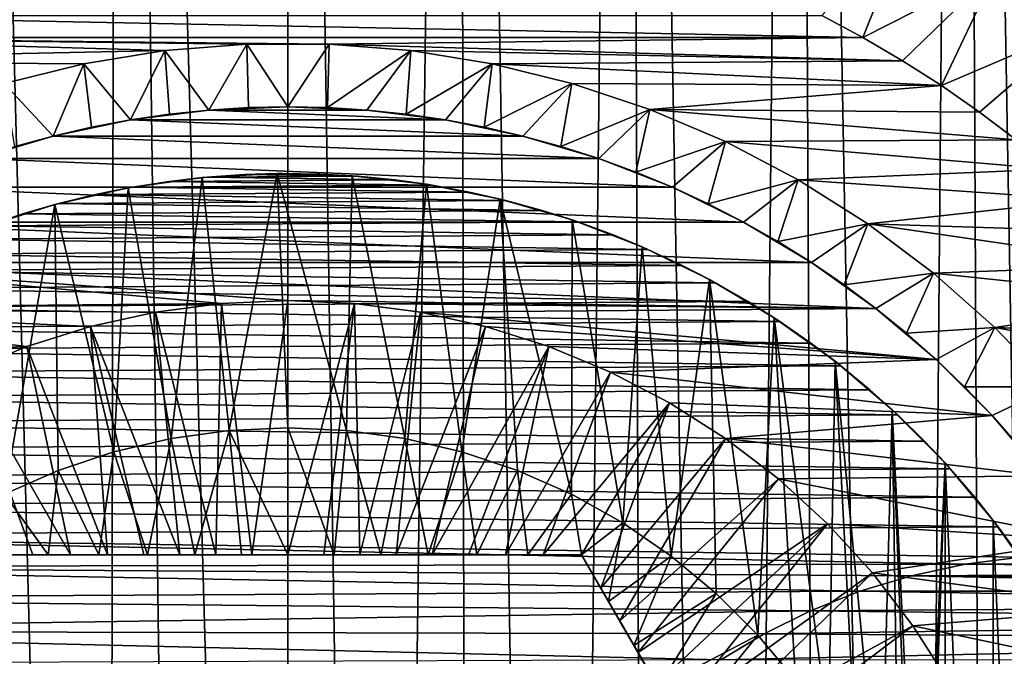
# Model space of a CAD drawing. Header units: metres. Extents: x -30 to 30, y -76 to 64.
# Tile 377 of 541: x -2 to 6, y 33 to 38. Entities that reach past the tile are written whole.
import ezdxf

# ---------------------------------------------------------------- set-up
doc = ezdxf.new("R2010")
doc.units = ezdxf.units.M
doc.layers.add('solid_508511', color=7, linetype='CONTINUOUS')

msp = doc.modelspace()

# ---------------------------------------------------------------- linework, layer by layer
at = {"layer": 'solid_508511'}
for points in [[(-1.425745, 10.251329, 22.955767), (-1.337299, 57.5, 22.961088), (-2.670147, 57.5, 22.844479)], [(-2.134133, 10.127596, 22.900774), (-1.425745, 10.251329, 22.955767), (-2.670147, 57.5, 22.844479)], [(-1.425745, 10.251329, 22.955767), (-0.713039, 10.325402, 22.988945), (-1.337299, 57.5, 22.961088)], [(-1.337299, 57.5, 22.961088), (0, 10.35, 23), (0, 57.5, 23)], [(-0.713039, 10.325402, 22.988945), (0, 10.35, 23), (-1.337299, 57.5, 22.961088)], [(0.713028, 10.325403, 22.988945), (1.337299, 57.5, 22.961088), (0, 57.5, 23)], [(0, 10.35, 23), (0.713028, 10.325403, 22.988945), (0, 57.5, 23)], [(0.713028, 10.325403, 22.988945), (1.425724, 10.251332, 22.955769), (1.337299, 57.5, 22.961088)], [(2.134112, 10.127601, 22.900776), (2.670147, 57.5, 22.844479), (1.337299, 57.5, 22.961088)], [(1.425724, 10.251332, 22.955769), (2.134112, 10.127601, 22.900776), (1.337299, 57.5, 22.961088)], [(2.134112, 10.127601, 22.900776), (2.837464, 9.95345, 22.824303), (2.670147, 57.5, 22.844479)], [(3.532685, 9.728444, 22.727079), (3.993941, 57.5, 22.650572), (2.670147, 57.5, 22.844479)], [(2.837464, 9.95345, 22.824303), (3.532685, 9.728444, 22.727079), (2.670147, 57.5, 22.844479)], [(3.532685, 9.728444, 22.727079), (4.216583, 9.452147, 22.610184), (3.993941, 57.5, 22.650572)], [(4.886701, 9.123749, 22.474878), (5.304138, 57.5, 22.380037), (3.993941, 57.5, 22.650572)], [(4.216583, 9.452147, 22.610184), (4.886701, 9.123749, 22.474878), (3.993941, 57.5, 22.650572)], [(4.886701, 9.123749, 22.474878), (5.537411, 8.744102, 22.323465), (5.304138, 57.5, 22.380037)], [(6.164901, 8.313616, 22.158384), (6.596456, 57.5, 22.033762), (5.304138, 57.5, 22.380037)], [(5.537411, 8.744102, 22.323465), (6.164901, 8.313616, 22.158384), (5.304138, 57.5, 22.380037)], [(4.896506, 39.004818, -37), (4.519679, 38.070625, -38), (4.199419, 38.241806, -38)], [(5.571643, 38.603447, -37), (4.519679, 38.070625, -38), (4.896506, 39.004818, -37)], [(6.213829, 38.151737, -19.5), (5.571548, 38.603508, -19.5), (6.098501, 38.669964, -19.5)], [(5.571643, 38.603447, -37), (4.833104, 37.886921, -38), (4.519679, 38.070625, -38)], [(5.571643, 38.603447, -37), (5.139097, 37.691048, -38), (4.833104, 37.886921, -38)], [(6.213724, 38.151817, -37), (5.139097, 37.691048, -38), (5.571643, 38.603447, -37)], [(5.571643, 38.603447, -37), (5.571548, 38.603508, -19.5), (6.213829, 38.151737, -19.5)], [(6.213724, 38.151817, -37), (5.571643, 38.603447, -37), (6.213829, 38.151737, -19.5)], [(-4.519679, 38.070625, -38), (-4.199419, 38.241806, -38), (4.519679, 38.070625, -38)], [(-4.199419, 38.241806, -38), (4.199419, 38.241806, -38), (4.519679, 38.070625, -38)], [(6.213724, 38.151817, -37), (5.437001, 37.483418, -38), (5.139097, 37.691048, -38)], [(6.213724, 38.151817, -37), (5.726557, 37.264229, -38), (5.437001, 37.483418, -38)], [(-0.967269, 37.966496, -38), (-4.833104, 37.886921, -38), (-4.519679, 38.070625, -38)], [(0.323189, 38.018497, -38), (-4.519679, 38.070625, -38), (4.519679, 38.070625, -38)], [(-0.323191, 38.018497, -38), (-0.967269, 37.966496, -38), (-4.519679, 38.070625, -38)], [(0.323189, 38.018497, -38), (-0.323191, 38.018497, -38), (-4.519679, 38.070625, -38)], [(-0.62142, 37.499298, -37.499996), (-0.967269, 37.966496, -38), (-0.323191, 38.018497, -38)], [(-0.62142, 37.499298, -37.499996), (-0.323191, 38.018497, -38), (-0.311049, 37.51857, -37.499996)], [(-0.000001, 37.525002, -37.499996), (-0.323191, 38.018497, -38), (0.323189, 38.018497, -38)], [(-0.311049, 37.51857, -37.499996), (-0.323191, 38.018497, -38), (-0.000001, 37.525002, -37.499996)], [(-0.000001, 37.525002, -37.499996), (0.323189, 38.018497, -38), (0.311047, 37.51857, -37.499996)], [(0.311047, 37.51857, -37.499996), (0.323189, 38.018497, -38), (0.967267, 37.966496, -38)], [(0.323189, 38.018497, -38), (4.519679, 38.070625, -38), (4.833104, 37.886921, -38)], [(0.967267, 37.966496, -38), (0.323189, 38.018497, -38), (4.833104, 37.886921, -38)], [(-0.967269, 37.966496, -38), (-1.605309, 37.862804, -38), (-4.833104, 37.886921, -38)], [(-1.238641, 37.422359, -37.499996), (-1.605309, 37.862804, -38), (-0.967269, 37.966496, -38)], [(-1.238641, 37.422359, -37.499996), (-0.967269, 37.966496, -38), (-0.930704, 37.467224, -37.499996)], [(-0.930704, 37.467224, -37.499996), (-0.967269, 37.966496, -38), (-0.62142, 37.499298, -37.499996)], [(0.311047, 37.51857, -37.499996), (0.967267, 37.966496, -38), (0.621418, 37.499298, -37.499996)], [(0.621418, 37.499298, -37.499996), (0.967267, 37.966496, -38), (0.930703, 37.467224, -37.499996)], [(0.930703, 37.467224, -37.499996), (0.967267, 37.966496, -38), (1.605307, 37.862804, -38)], [(1.605307, 37.862804, -38), (0.967267, 37.966496, -38), (4.833104, 37.886921, -38)], [(-1.605309, 37.862804, -38), (-2.232644, 37.708172, -38), (-4.833104, 37.886921, -38)], [(-1.847231, 37.29475, -37.499996), (-2.232644, 37.708172, -38), (-1.605309, 37.862804, -38)], [(-1.847231, 37.29475, -37.499996), (-1.605309, 37.862804, -38), (-1.544266, 37.364841, -37.499996)], [(-1.544266, 37.364841, -37.499996), (-1.605309, 37.862804, -38), (-1.238641, 37.422359, -37.499996)], [(0.930703, 37.467224, -37.499996), (1.605307, 37.862804, -38), (1.23864, 37.422359, -37.499996)], [(1.23864, 37.422359, -37.499996), (1.605307, 37.862804, -38), (1.544265, 37.364841, -37.499996)], [(1.544265, 37.364841, -37.499996), (1.605307, 37.862804, -38), (2.232642, 37.708172, -38)], [(1.605307, 37.862804, -38), (4.833104, 37.886921, -38), (5.139097, 37.691048, -38)], [(2.232642, 37.708172, -38), (1.605307, 37.862804, -38), (5.139097, 37.691048, -38)], [(-2.147132, 37.212173, -37.499996), (-2.232644, 37.708172, -38), (-1.847231, 37.29475, -37.499996)], [(1.544265, 37.364841, -37.499996), (2.232642, 37.708172, -38), (1.847229, 37.29475, -37.499996)], [(1.847229, 37.29475, -37.499996), (2.232642, 37.708172, -38), (2.147131, 37.212173, -37.499996)], [(2.147131, 37.212173, -37.499996), (2.232642, 37.708172, -38), (2.845769, 37.503487, -38)], [(2.845769, 37.503487, -38), (2.232642, 37.708172, -38), (5.139097, 37.691048, -38)], [(2.845769, 37.503487, -38), (5.139097, 37.691048, -38), (5.437001, 37.483418, -38)], [(-1.238659, 37.422352, -21.5), (-0.621408, 37.499298, -21.5), (1.238659, 37.422352, -21.5)], [(-0.62142, 37.499298, -37.499996), (-0.621408, 37.499298, -21.5), (-1.238659, 37.422352, -21.5)], [(-0.930704, 37.467224, -37.499996), (-0.62142, 37.499298, -37.499996), (-1.238659, 37.422352, -21.5)], [(-0.62142, 37.499298, -37.499996), (-0.311049, 37.51857, -37.499996), (-0.621408, 37.499298, -21.5)], [(-0.621408, 37.499298, -21.5), (0, 37.525002, -21.5), (0.621408, 37.499298, -21.5)], [(-0.000001, 37.525002, -37.499996), (0, 37.525002, -21.5), (-0.621408, 37.499298, -21.5)], [(-0.311049, 37.51857, -37.499996), (-0.000001, 37.525002, -37.499996), (-0.621408, 37.499298, -21.5)], [(-0.621408, 37.499298, -21.5), (0.621408, 37.499298, -21.5), (1.238659, 37.422352, -21.5)], [(-0.000001, 37.525002, -37.499996), (0.311047, 37.51857, -37.499996), (0, 37.525002, -21.5)], [(0.621418, 37.499298, -37.499996), (0.621408, 37.499298, -21.5), (0, 37.525002, -21.5)], [(0.311047, 37.51857, -37.499996), (0.621418, 37.499298, -37.499996), (0, 37.525002, -21.5)], [(1.23864, 37.422359, -37.499996), (1.238659, 37.422352, -21.5), (0.621408, 37.499298, -21.5)], [(0.930703, 37.467224, -37.499996), (1.23864, 37.422359, -37.499996), (0.621408, 37.499298, -21.5)], [(0.621418, 37.499298, -37.499996), (0.930703, 37.467224, -37.499996), (0.621408, 37.499298, -21.5)], [(2.147131, 37.212173, -37.499996), (2.845769, 37.503487, -38), (2.443446, 37.117245, -37.499996)], [(2.443446, 37.117245, -37.499996), (2.845769, 37.503487, -38), (2.735432, 37.010208, -37.499996)], [(2.735432, 37.010208, -37.499996), (2.845769, 37.503487, -38), (3.440215, 37.250214, -38)], [(2.845769, 37.503487, -38), (5.437001, 37.483418, -38), (5.726557, 37.264229, -38)], [(3.440215, 37.250214, -38), (2.845769, 37.503487, -38), (5.726557, 37.264229, -38)], [(-1.238641, 37.422359, -37.499996), (-1.238659, 37.422352, -21.5), (-1.847201, 37.294754, -21.5)], [(-1.544266, 37.364841, -37.499996), (-1.238641, 37.422359, -37.499996), (-1.847201, 37.294754, -21.5)], [(-1.847201, 37.294754, -21.5), (-1.238659, 37.422352, -21.5), (1.847201, 37.294754, -21.5)], [(-1.238641, 37.422359, -37.499996), (-0.930704, 37.467224, -37.499996), (-1.238659, 37.422352, -21.5)], [(-1.238659, 37.422352, -21.5), (1.238659, 37.422352, -21.5), (1.847201, 37.294754, -21.5)], [(1.23864, 37.422359, -37.499996), (1.544265, 37.364841, -37.499996), (1.238659, 37.422352, -21.5)], [(1.847229, 37.29475, -37.499996), (1.847201, 37.294754, -21.5), (1.238659, 37.422352, -21.5)], [(1.544265, 37.364841, -37.499996), (1.847229, 37.29475, -37.499996), (1.238659, 37.422352, -21.5)], [(-1.847231, 37.29475, -37.499996), (-1.544266, 37.364841, -37.499996), (-1.847201, 37.294754, -21.5)], [(-2.443455, 37.117241, -21.5), (-1.847201, 37.294754, -21.5), (2.443455, 37.117241, -21.5)], [(-1.847231, 37.29475, -37.499996), (-1.847201, 37.294754, -21.5), (-2.443455, 37.117241, -21.5)], [(-2.147132, 37.212173, -37.499996), (-1.847231, 37.29475, -37.499996), (-2.443455, 37.117241, -21.5)], [(-1.847201, 37.294754, -21.5), (1.847201, 37.294754, -21.5), (2.443455, 37.117241, -21.5)], [(2.443446, 37.117245, -37.499996), (2.443455, 37.117241, -21.5), (1.847201, 37.294754, -21.5)], [(2.147131, 37.212173, -37.499996), (2.443446, 37.117245, -37.499996), (1.847201, 37.294754, -21.5)], [(1.847229, 37.29475, -37.499996), (2.147131, 37.212173, -37.499996), (1.847201, 37.294754, -21.5)], [(2.735432, 37.010208, -37.499996), (3.440215, 37.250214, -38), (3.022678, 36.891228, -37.499996)], [(3.022678, 36.891228, -37.499996), (3.440215, 37.250214, -38), (3.304995, 36.760372, -37.499996)], [(3.304995, 36.760372, -37.499996), (3.440215, 37.250214, -38), (4.012506, 36.94986, -38)], [(3.440215, 37.250214, -38), (5.726557, 37.264229, -38), (6.007367, 37.033772, -38)], [(4.012506, 36.94986, -38), (3.440215, 37.250214, -38), (6.007367, 37.033772, -38)], [(-3.022651, 36.891239, -21.5), (-2.443455, 37.117241, -21.5), (3.022651, 36.891239, -21.5)], [(-2.443455, 37.117241, -21.5), (2.443455, 37.117241, -21.5), (3.022651, 36.891239, -21.5)], [(2.443446, 37.117245, -37.499996), (2.735432, 37.010208, -37.499996), (2.443455, 37.117241, -21.5)], [(3.022678, 36.891228, -37.499996), (3.022651, 36.891239, -21.5), (2.443455, 37.117241, -21.5)], [(2.735432, 37.010208, -37.499996), (3.022678, 36.891228, -37.499996), (2.443455, 37.117241, -21.5)], [(4.012506, 36.94986, -38), (6.007367, 37.033772, -38), (6.279001, 36.792397, -38)], [(-1.257716, 36.886086, -13.5), (-0.6738, 36.967495, -13.5), (-1.22262, 36.892399, -7)], [(-0.918765, 34.91486, -13.5), (-0.6738, 36.967495, -13.5), (-1.257716, 36.886086, -13.5)], [(-0.6738, 36.967495, -13.5), (-0.930237, 36.937912, -7), (-1.22262, 36.892399, -7)], [(-1.22262, 36.892399, -7), (-0.930237, 36.937912, -7), (1.133692, 36.907585, -7)], [(-0.930237, 36.937912, -7), (-0.636161, 36.971031, -7), (0.840746, 36.949326, -7)], [(-0.6738, 36.967495, -13.5), (-0.636161, 36.971031, -7), (-0.930237, 36.937912, -7)], [(-0.930237, 36.937912, -7), (0.840746, 36.949326, -7), (1.133692, 36.907585, -7)], [(-0.918765, 34.91486, -13.5), (-0.461297, 34.978676, -13.5), (-0.6738, 36.967495, -13.5)], [(-0.6738, 36.967495, -13.5), (-0.085051, 36.999481, -13.5), (-0.636161, 36.971031, -7)], [(-0.461297, 34.978676, -13.5), (-0.085051, 36.999481, -13.5), (-0.6738, 36.967495, -13.5)], [(-0.085051, 36.999481, -13.5), (-0.340909, 36.991692, -7), (-0.636161, 36.971031, -7)], [(-0.636161, 36.971031, -7), (-0.340909, 36.991692, -7), (0.54626, 36.978653, -7)], [(-0.636161, 36.971031, -7), (0.54626, 36.978653, -7), (0.840746, 36.949326, -7)], [(-0.461297, 34.978676, -13.5), (0, 34.999996, -13.5), (-0.085051, 36.999481, -13.5)], [(-0.340909, 36.991692, -7), (-0.045107, 36.999851, -7), (0.250772, 36.995506, -7)], [(-0.085051, 36.999481, -13.5), (-0.045107, 36.999851, -7), (-0.340909, 36.991692, -7)], [(-0.340909, 36.991692, -7), (0.250772, 36.995506, -7), (0.54626, 36.978653, -7)], [(-0.085051, 36.999481, -13.5), (0.504221, 36.981815, -13.5), (-0.045107, 36.999851, -7)], [(0.461297, 34.978676, -13.5), (0.504221, 36.981815, -13.5), (-0.085051, 36.999481, -13.5)], [(0, 34.999996, -13.5), (0.461297, 34.978676, -13.5), (-0.085051, 36.999481, -13.5)], [(0.504221, 36.981815, -13.5), (0.250772, 36.995506, -7), (-0.045107, 36.999851, -7)], [(0.504221, 36.981815, -13.5), (0.54626, 36.978653, -7), (0.250772, 36.995506, -7)], [(0.461297, 34.978676, -13.5), (0.918765, 34.91486, -13.5), (0.504221, 36.981815, -13.5)], [(0.504221, 36.981815, -13.5), (1.090001, 36.914612, -13.5), (0.54626, 36.978653, -7)], [(0.918765, 34.91486, -13.5), (1.090001, 36.914612, -13.5), (0.504221, 36.981815, -13.5)], [(1.090001, 36.914612, -13.5), (0.840746, 36.949326, -7), (0.54626, 36.978653, -7)], [(1.090001, 36.914612, -13.5), (1.133692, 36.907585, -7), (0.840746, 36.949326, -7)], [(3.304995, 36.760372, -37.499996), (4.012506, 36.94986, -38), (3.581555, 36.618011, -37.499996)], [(3.581555, 36.618011, -37.499996), (4.012506, 36.94986, -38), (3.85194, 36.464378, -37.499996)], [(3.85194, 36.464378, -37.499996), (4.012506, 36.94986, -38), (4.558732, 36.604443, -38)], [(4.558732, 36.604443, -38), (4.012506, 36.94986, -38), (6.279001, 36.792397, -38)], [(-3.581541, 36.618019, -21.5), (-3.022651, 36.891239, -21.5), (3.581541, 36.618019, -21.5)], [(-3.022651, 36.891239, -21.5), (3.022651, 36.891239, -21.5), (3.581541, 36.618019, -21.5)], [(-1.832728, 36.755817, -13.5), (-1.257716, 36.886086, -13.5), (-1.800412, 36.764503, -7)], [(-1.368264, 34.809143, -13.5), (-1.257716, 36.886086, -13.5), (-1.832728, 36.755817, -13.5)], [(-1.257716, 36.886086, -13.5), (-1.512852, 36.834564, -7), (-1.800412, 36.764503, -7)], [(-1.512852, 36.834564, -7), (-1.22262, 36.892399, -7), (1.424638, 36.853497, -7)], [(-1.257716, 36.886086, -13.5), (-1.22262, 36.892399, -7), (-1.512852, 36.834564, -7)], [(-1.368264, 34.809143, -13.5), (-0.918765, 34.91486, -13.5), (-1.257716, 36.886086, -13.5)], [(-1.22262, 36.892399, -7), (1.133692, 36.907585, -7), (1.424638, 36.853497, -7)], [(0.918765, 34.91486, -13.5), (1.368264, 34.809143, -13.5), (1.090001, 36.914612, -13.5)], [(1.090001, 36.914612, -13.5), (1.667977, 36.79837, -13.5), (1.133692, 36.907585, -7)], [(1.368264, 34.809143, -13.5), (1.667977, 36.79837, -13.5), (1.090001, 36.914612, -13.5)], [(1.667977, 36.79837, -13.5), (1.424638, 36.853497, -7), (1.133692, 36.907585, -7)], [(3.581555, 36.618011, -37.499996), (3.581541, 36.618019, -21.5), (3.022651, 36.891239, -21.5)], [(3.304995, 36.760372, -37.499996), (3.581555, 36.618011, -37.499996), (3.022651, 36.891239, -21.5)], [(3.022678, 36.891228, -37.499996), (3.304995, 36.760372, -37.499996), (3.022651, 36.891239, -21.5)], [(-1.800412, 36.764503, -7), (-1.512852, 36.834564, -7), (1.713081, 36.787144, -7)], [(-1.800412, 36.764503, -7), (1.713081, 36.787144, -7), (1.998404, 36.708679, -7)], [(-1.512852, 36.834564, -7), (1.424638, 36.853497, -7), (1.713081, 36.787144, -7)], [(1.368264, 34.809143, -13.5), (1.806239, 34.66235, -13.5), (1.667977, 36.79837, -13.5)], [(1.667977, 36.79837, -13.5), (1.713081, 36.787144, -7), (1.424638, 36.853497, -7)], [(1.667977, 36.79837, -13.5), (2.234168, 36.633888, -13.5), (1.713081, 36.787144, -7)], [(2.228665, 34.47583, -13.5), (2.234168, 36.633888, -13.5), (1.667977, 36.79837, -13.5)], [(1.806239, 34.66235, -13.5), (2.228665, 34.47583, -13.5), (1.667977, 36.79837, -13.5)], [(2.234168, 36.633888, -13.5), (1.998404, 36.708679, -7), (1.713081, 36.787144, -7)], [(4.558732, 36.604443, -38), (6.279001, 36.792397, -38), (6.540721, 36.540756, -38)], [(-2.394763, 36.577621, -13.5), (-1.832728, 36.755817, -13.5), (-2.365256, 36.588287, -7)], [(-2.228665, 34.47583, -13.5), (-1.832728, 36.755817, -13.5), (-2.394763, 36.577621, -13.5)], [(-1.832728, 36.755817, -13.5), (-2.084696, 36.682365, -7), (-2.365256, 36.588287, -7)], [(-2.228665, 34.47583, -13.5), (-1.806239, 34.66235, -13.5), (-1.832728, 36.755817, -13.5)], [(-2.084696, 36.682365, -7), (-1.800412, 36.764503, -7), (1.998404, 36.708679, -7)], [(-1.832728, 36.755817, -13.5), (-1.800412, 36.764503, -7), (-2.084696, 36.682365, -7)], [(-2.084696, 36.682365, -7), (1.998404, 36.708679, -7), (2.280149, 36.618225, -7)], [(-1.806239, 34.66235, -13.5), (-1.368264, 34.809143, -13.5), (-1.832728, 36.755817, -13.5)], [(2.234168, 36.633888, -13.5), (2.280149, 36.618225, -7), (1.998404, 36.708679, -7)], [(-2.365256, 36.588287, -7), (-2.084696, 36.682365, -7), (2.280149, 36.618225, -7)], [(2.228665, 34.47583, -13.5), (2.632211, 34.251057, -13.5), (2.234168, 36.633888, -13.5)], [(2.234168, 36.633888, -13.5), (2.784506, 36.422344, -13.5), (2.280149, 36.618225, -7)], [(2.632211, 34.251057, -13.5), (2.784506, 36.422344, -13.5), (2.234168, 36.633888, -13.5)], [(-4.115746, 36.299702, -21.5), (-3.581541, 36.618019, -21.5), (4.115746, 36.299702, -21.5)], [(-3.581541, 36.618019, -21.5), (3.581541, 36.618019, -21.5), (4.115746, 36.299702, -21.5)], [(-2.641643, 36.482418, -7), (-2.365256, 36.588287, -7), (2.557873, 36.515926, -7)], [(-2.365256, 36.588287, -7), (2.280149, 36.618225, -7), (2.557873, 36.515926, -7)], [(2.784506, 36.422344, -13.5), (2.557873, 36.515926, -7), (2.280149, 36.618225, -7)], [(4.115748, 36.299702, -37.499996), (4.115746, 36.299702, -21.5), (3.581541, 36.618019, -21.5)], [(3.85194, 36.464378, -37.499996), (4.115748, 36.299702, -37.499996), (3.581541, 36.618019, -21.5)], [(3.581555, 36.618011, -37.499996), (3.85194, 36.464378, -37.499996), (3.581541, 36.618019, -21.5)], [(3.85194, 36.464378, -37.499996), (4.558732, 36.604443, -38), (4.115748, 36.299702, -37.499996)], [(4.115748, 36.299702, -37.499996), (4.558732, 36.604443, -38), (4.372669, 36.124165, -37.499996)], [(4.372669, 36.124165, -37.499996), (4.558732, 36.604443, -38), (5.075385, 36.216206, -38)], [(4.558732, 36.604443, -38), (6.540721, 36.540756, -38), (6.792409, 36.278984, -38)], [(5.075385, 36.216206, -38), (4.558732, 36.604443, -38), (6.792409, 36.278984, -38)], [(-2.913278, 36.364967, -7), (-2.641643, 36.482418, -7), (2.831006, 36.401981, -7)], [(-2.641643, 36.482418, -7), (2.557873, 36.515926, -7), (2.831006, 36.401981, -7)], [(2.784506, 36.422344, -13.5), (2.831006, 36.401981, -7), (2.557873, 36.515926, -7)], [(-2.913278, 36.364967, -7), (2.831006, 36.401981, -7), (3.099041, 36.276615, -7)], [(2.632211, 34.251057, -13.5), (3.013159, 33.990093, -13.5), (2.784506, 36.422344, -13.5)], [(2.784506, 36.422344, -13.5), (3.315051, 36.16526, -13.5), (2.831006, 36.401981, -7)], [(3.013159, 33.990093, -13.5), (3.315051, 36.16526, -13.5), (2.784506, 36.422344, -13.5)], [(3.315051, 36.16526, -13.5), (3.099041, 36.276615, -7), (2.831006, 36.401981, -7)], [(-3.179675, 36.236156, -7), (-2.913278, 36.364967, -7), (3.099041, 36.276615, -7)], [(-0.522902, 35.977173, -21.5), (-4.621971, 35.938267, -21.5), (-4.115746, 36.299702, -21.5)], [(-4.115746, 36.299702, -21.5), (4.115746, 36.299702, -21.5), (4.621971, 35.938267, -21.5)], [(0, 35.999992, -21.5), (-4.115746, 36.299702, -21.5), (4.621971, 35.938267, -21.5)], [(0, 35.999992, -21.5), (-0.522902, 35.977173, -21.5), (-4.115746, 36.299702, -21.5)], [(-3.440418, 36.096188, -7), (-3.179675, 36.236156, -7), (3.36156, 36.140026, -7)], [(-3.179675, 36.236156, -7), (3.099041, 36.276615, -7), (3.36156, 36.140026, -7)], [(3.315051, 36.16526, -13.5), (3.36156, 36.140026, -7), (3.099041, 36.276615, -7)], [(4.621997, 35.938248, -37.499996), (4.621971, 35.938267, -21.5), (4.115746, 36.299702, -21.5)], [(4.372669, 36.124165, -37.499996), (4.621997, 35.938248, -37.499996), (4.115746, 36.299702, -21.5)], [(4.115748, 36.299702, -37.499996), (4.372669, 36.124165, -37.499996), (4.115746, 36.299702, -21.5)], [(5.075385, 36.216206, -38), (6.792409, 36.278984, -38), (7.033729, 36.007423, -38)], [(3.013159, 33.990093, -13.5), (3.368498, 33.695026, -13.5), (3.315051, 36.16526, -13.5)], [(3.315051, 36.16526, -13.5), (3.822141, 35.864403, -13.5), (3.36156, 36.140026, -7)], [(3.695044, 33.368473, -13.5), (3.822141, 35.864403, -13.5), (3.315051, 36.16526, -13.5)], [(3.368498, 33.695026, -13.5), (3.695044, 33.368473, -13.5), (3.315051, 36.16526, -13.5)], [(4.372669, 36.124165, -37.499996), (5.075385, 36.216206, -38), (4.621997, 35.938248, -37.499996)], [(4.621997, 35.938248, -37.499996), (5.075385, 36.216206, -38), (4.863342, 35.742256, -37.499996)], [(4.863342, 35.742256, -37.499996), (5.075385, 36.216206, -38), (5.55919, 35.787582, -38)], [(5.55919, 35.787582, -38), (5.075385, 36.216206, -38), (7.033729, 36.007423, -38)], [(-3.695043, 35.945305, -7), (-3.440418, 36.096188, -7), (3.618112, 35.992432, -7)], [(-3.440418, 36.096188, -7), (3.36156, 36.140026, -7), (3.618112, 35.992432, -7)], [(3.822141, 35.864403, -13.5), (3.618112, 35.992432, -7), (3.36156, 36.140026, -7)], [(5.55919, 35.787582, -38), (7.033729, 36.007423, -38), (7.264281, 35.72649, -38)], [(-2.05214, 35.638149, -21.5), (-5.096563, 35.536301, -21.5), (-4.621971, 35.938267, -21.5)], [(-0.522902, 35.977173, -21.5), (-1.041886, 35.908844, -21.5), (-4.621971, 35.938267, -21.5)], [(-1.552869, 35.79557, -21.5), (-2.05214, 35.638149, -21.5), (-4.621971, 35.938267, -21.5)], [(-1.041886, 35.908844, -21.5), (-1.552869, 35.79557, -21.5), (-4.621971, 35.938267, -21.5)], [(-3.943014, 35.783825, -7), (-3.695043, 35.945305, -7), (3.868146, 35.83416, -7)], [(-3.695043, 35.945305, -7), (3.618112, 35.992432, -7), (3.868146, 35.83416, -7)], [(-0.56632, 34, -20.368334), (-1.041886, 35.908844, -21.5), (-0.522902, 35.977173, -21.5)], [(-0.56632, 34, -20.368334), (-0.522902, 35.977173, -21.5), (-0.28317, 34, -20.351082)], [(-0.28317, 34, -20.351082), (-0.522902, 35.977173, -21.5), (0, 35.999992, -21.5)], [(-0.28317, 34, -20.351082), (0, 35.999992, -21.5), (0, 34, -20.345303)], [(0.522902, 35.977173, -21.5), (0, 35.999992, -21.5), (4.621971, 35.938267, -21.5)], [(0, 34, -20.345303), (0, 35.999992, -21.5), (0.522902, 35.977173, -21.5)], [(0, 34, -20.345303), (0.522902, 35.977173, -21.5), (0.28317, 34, -20.351082)], [(0.28317, 34, -20.351082), (0.522902, 35.977173, -21.5), (0.56632, 34, -20.368334)], [(1.041886, 35.908844, -21.5), (0.522902, 35.977173, -21.5), (4.621971, 35.938267, -21.5)], [(0.56632, 34, -20.368334), (0.522902, 35.977173, -21.5), (1.041886, 35.908844, -21.5)], [(1.041886, 35.908844, -21.5), (4.621971, 35.938267, -21.5), (5.096563, 35.536301, -21.5)], [(3.822141, 35.864403, -13.5), (3.868146, 35.83416, -7), (3.618112, 35.992432, -7)], [(5.096557, 35.536312, -37.499996), (5.096563, 35.536301, -21.5), (4.621971, 35.938267, -21.5)], [(4.863342, 35.742256, -37.499996), (5.096557, 35.536312, -37.499996), (4.621971, 35.938267, -21.5)], [(4.621997, 35.938248, -37.499996), (4.863342, 35.742256, -37.499996), (4.621971, 35.938267, -21.5)], [(-0.849809, 34, -20.396841), (-1.552869, 35.79557, -21.5), (-1.041886, 35.908844, -21.5)], [(-0.849809, 34, -20.396841), (-1.041886, 35.908844, -21.5), (-0.56632, 34, -20.368334)], [(0.56632, 34, -20.368334), (1.041886, 35.908844, -21.5), (0.849809, 34, -20.396841)], [(0.849809, 34, -20.396841), (1.041886, 35.908844, -21.5), (1.552869, 35.79557, -21.5)], [(1.552869, 35.79557, -21.5), (1.041886, 35.908844, -21.5), (5.096563, 35.536301, -21.5)], [(3.695044, 33.368473, -13.5), (3.990053, 33.013218, -13.5), (3.822141, 35.864403, -13.5)], [(3.822141, 35.864403, -13.5), (4.302044, 35.521992, -13.5), (3.868146, 35.83416, -7)], [(4.251095, 32.632141, -13.5), (4.302044, 35.521992, -13.5), (3.822141, 35.864403, -13.5)], [(3.990053, 33.013218, -13.5), (4.251095, 32.632141, -13.5), (3.822141, 35.864403, -13.5)], [(-4.183936, 35.612011, -7), (-3.943014, 35.783825, -7), (4.11126, 35.665466, -7)], [(-3.943014, 35.783825, -7), (3.868146, 35.83416, -7), (4.11126, 35.665466, -7)], [(-1.420055, 34, -20.486511), (-2.05214, 35.638149, -21.5), (-1.552869, 35.79557, -21.5)], [(-1.133937, 34, -20.436298), (-1.552869, 35.79557, -21.5), (-0.849809, 34, -20.396841)], [(-1.420055, 34, -20.486511), (-1.552869, 35.79557, -21.5), (-1.133937, 34, -20.436298)], [(0.849809, 34, -20.396841), (1.552869, 35.79557, -21.5), (1.133937, 34, -20.436298)], [(1.133937, 34, -20.436298), (1.552869, 35.79557, -21.5), (2.05214, 35.638149, -21.5)], [(2.05214, 35.638149, -21.5), (1.552869, 35.79557, -21.5), (5.096563, 35.536301, -21.5)], [(4.302044, 35.521992, -13.5), (4.11126, 35.665466, -7), (3.868146, 35.83416, -7)], [(4.863342, 35.742256, -37.499996), (5.55919, 35.787582, -38), (5.096557, 35.536312, -37.499996)], [(5.096557, 35.536312, -37.499996), (5.55919, 35.787582, -38), (5.321031, 35.320927, -37.499996)], [(5.321031, 35.320927, -37.499996), (5.55919, 35.787582, -38), (6.00677, 35.321598, -38)], [(5.55919, 35.787582, -38), (7.264281, 35.72649, -38), (7.483401, 35.437027, -38)], [(6.00677, 35.321598, -38), (5.55919, 35.787582, -38), (7.483401, 35.437027, -38)], [(-2.05214, 35.638149, -21.5), (-2.535681, 35.437862, -21.5), (-5.096563, 35.536301, -21.5)], [(-4.183936, 35.612011, -7), (4.11126, 35.665466, -7), (4.34707, 35.486618, -7)], [(-1.710012, 34, -20.54748), (-2.535681, 35.437862, -21.5), (-2.05214, 35.638149, -21.5)], [(-1.710012, 34, -20.54748), (-2.05214, 35.638149, -21.5), (-1.420055, 34, -20.486511)], [(1.133937, 34, -20.436298), (2.05214, 35.638149, -21.5), (1.420055, 34, -20.486511)], [(1.420055, 34, -20.486511), (2.05214, 35.638149, -21.5), (1.710012, 34, -20.54748)], [(1.710012, 34, -20.54748), (2.05214, 35.638149, -21.5), (2.535681, 35.437862, -21.5)], [(2.535681, 35.437862, -21.5), (2.05214, 35.638149, -21.5), (5.096563, 35.536301, -21.5)], [(4.302044, 35.521992, -13.5), (4.34707, 35.486618, -7), (4.11126, 35.665466, -7)], [(-4.417426, 35.430134, -7), (-4.183936, 35.612011, -7), (4.34707, 35.486618, -7)], [(-4.417426, 35.430134, -7), (4.34707, 35.486618, -7), (4.575099, 35.297966, -7)], [(2.535681, 35.437862, -21.5), (5.096563, 35.536301, -21.5), (5.536325, 35.096542, -21.5)], [(4.251095, 32.632141, -13.5), (4.475797, 32.228733, -13.5), (4.302044, 35.521992, -13.5)], [(4.302044, 35.521992, -13.5), (4.751494, 35.140358, -13.5), (4.34707, 35.486618, -7)], [(4.662376, 31.806173, -13.5), (4.751494, 35.140358, -13.5), (4.302044, 35.521992, -13.5)], [(4.475797, 32.228733, -13.5), (4.662376, 31.806173, -13.5), (4.302044, 35.521992, -13.5)], [(4.751494, 35.140358, -13.5), (4.575099, 35.297966, -7), (4.34707, 35.486618, -7)], [(5.096557, 35.536312, -37.499996), (5.321031, 35.320927, -37.499996), (5.096563, 35.536301, -21.5)], [(5.536356, 35.096508, -37.499996), (5.536325, 35.096542, -21.5), (5.096563, 35.536301, -21.5)], [(5.321031, 35.320927, -37.499996), (5.536356, 35.096508, -37.499996), (5.096563, 35.536301, -21.5)], [(-4.642999, 35.238564, -7), (-4.417426, 35.430134, -7), (4.575099, 35.297966, -7)], [(-2.005795, 34, -20.619387), (-2.535681, 35.437862, -21.5), (-1.710012, 34, -20.54748)], [(-2.309401, 34, -20.702564), (-2.535681, 35.437862, -21.5), (-2.005795, 34, -20.619387)], [(1.710012, 34, -20.54748), (2.535681, 35.437862, -21.5), (2.005795, 34, -20.619387)], [(2.005795, 34, -20.619387), (2.535681, 35.437862, -21.5), (3.000073, 35.19611, -21.5)], [(3.000073, 35.19611, -21.5), (2.535681, 35.437862, -21.5), (5.536325, 35.096542, -21.5)], [(5.321031, 35.320927, -37.499996), (6.00677, 35.321598, -38), (5.536356, 35.096508, -37.499996)], [(5.536356, 35.096508, -37.499996), (6.00677, 35.321598, -38), (5.742168, 34.863449, -37.499996)], [(-4.860246, 35.037655, -7), (-4.642999, 35.238564, -7), (4.794918, 35.099876, -7)], [(-4.642999, 35.238564, -7), (4.575099, 35.297966, -7), (4.794918, 35.099876, -7)], [(4.751494, 35.140358, -13.5), (4.794918, 35.099876, -7), (4.575099, 35.297966, -7)], [(2.005795, 34, -20.619387), (3.000073, 35.19611, -21.5), (2.309401, 34, -20.702564)], [(2.309401, 34, -20.702564), (3.000073, 35.19611, -21.5), (2.461204, 33.737068, -20.619387)], [(2.461204, 33.737068, -20.619387), (3.000073, 35.19611, -21.5), (3.441401, 34.914951, -21.5)], [(3.441401, 34.914951, -21.5), (3.000073, 35.19611, -21.5), (5.536325, 35.096542, -21.5)], [(-4.860246, 35.037655, -7), (4.794918, 35.099876, -7), (5.006184, 34.892658, -7)], [(3.441401, 34.914951, -21.5), (5.536325, 35.096542, -21.5), (5.938314, 34.621902, -21.5)], [(4.662376, 31.806173, -13.5), (4.80912, 31.36834, -13.5), (4.751494, 35.140358, -13.5)], [(4.751494, 35.140358, -13.5), (5.167195, 34.722298, -13.5), (4.794918, 35.099876, -7)], [(4.978665, 30.461351, -13.5), (5.167195, 34.722298, -13.5), (4.751494, 35.140358, -13.5)], [(4.914877, 30.91869, -13.5), (4.978665, 30.461351, -13.5), (4.751494, 35.140358, -13.5)], [(4.80912, 31.36834, -13.5), (4.914877, 30.91869, -13.5), (4.751494, 35.140358, -13.5)], [(5.167195, 34.722298, -13.5), (5.006184, 34.892658, -7), (4.794918, 35.099876, -7)], [(5.93832, 34.621902, -37.499996), (5.938314, 34.621902, -21.5), (5.536325, 35.096542, -21.5)], [(5.742168, 34.863449, -37.499996), (5.93832, 34.621902, -37.499996), (5.536325, 35.096542, -21.5)], [(5.536356, 35.096508, -37.499996), (5.742168, 34.863449, -37.499996), (5.536325, 35.096542, -21.5)], [(-5.068828, 34.827732, -7), (-4.860246, 35.037655, -7), (5.006184, 34.892658, -7)], [(0, 34, -14.500002), (0, 34.999996, -13.5), (-0.461297, 34.978676, -13.5)], [(0.364347, 34, -14.483441), (0.461297, 34.978676, -13.5), (0, 34.999996, -13.5)], [(0, 34, -14.500002), (0.364347, 34, -14.483441), (0, 34.999996, -13.5)], [(-0.731094, 34, -14.433737), (-0.461297, 34.978676, -13.5), (-0.918765, 34.91486, -13.5)], [(-0.731094, 34, -14.433737), (-0.364347, 34, -14.483441), (-0.461297, 34.978676, -13.5)], [(-0.364347, 34, -14.483441), (0, 34, -14.500002), (-0.461297, 34.978676, -13.5)], [(0.364347, 34, -14.483441), (0.731094, 34, -14.433737), (0.461297, 34.978676, -13.5)], [(0.731094, 34, -14.433737), (0.918765, 34.91486, -13.5), (0.461297, 34.978676, -13.5)], [(-5.068828, 34.827732, -7), (5.006184, 34.892658, -7), (5.208536, 34.676659, -7)], [(-1.103509, 34, -14.350576), (-0.918765, 34.91486, -13.5), (-1.368264, 34.809143, -13.5)], [(-1.103509, 34, -14.350576), (-0.731094, 34, -14.433737), (-0.918765, 34.91486, -13.5)], [(0.731094, 34, -14.433737), (1.103509, 34, -14.350576), (0.918765, 34.91486, -13.5)], [(1.103509, 34, -14.350576), (1.368264, 34.809143, -13.5), (0.918765, 34.91486, -13.5)], [(2.461204, 33.737068, -20.619387), (3.441401, 34.914951, -21.5), (2.609096, 33.480915, -20.54748)], [(2.609096, 33.480915, -20.54748), (3.441401, 34.914951, -21.5), (3.856819, 34.596184, -21.5)], [(3.856819, 34.596184, -21.5), (3.441401, 34.914951, -21.5), (5.938314, 34.621902, -21.5)], [(5.167195, 34.722298, -13.5), (5.208536, 34.676659, -7), (5.006184, 34.892658, -7)], [(-5.268378, 34.609142, -7), (-5.068828, 34.827732, -7), (5.208536, 34.676659, -7)], [(-1.485935, 34, -14.23292), (-1.368264, 34.809143, -13.5), (-1.806239, 34.66235, -13.5)], [(-1.485935, 34, -14.23292), (-1.103509, 34, -14.350576), (-1.368264, 34.809143, -13.5)], [(1.103509, 34, -14.350576), (1.485935, 34, -14.23292), (1.368264, 34.809143, -13.5)], [(1.485935, 34, -14.23292), (1.806239, 34.66235, -13.5), (1.368264, 34.809143, -13.5)], [(4.978665, 30.461351, -13.5), (5, 30, -13.5), (5.167195, 34.722298, -13.5)], [(5, 30, -13.5), (5.167196, 25.277704, -13.5), (5.167195, 34.722298, -13.5)], [(5.167195, 34.722298, -13.5), (5.546256, 34.270718, -13.5), (5.208536, 34.676659, -7)], [(5.546257, 25.729284, -13.5), (5.546256, 34.270718, -13.5), (5.167195, 34.722298, -13.5)], [(5.546257, 25.729284, -13.5), (5.167195, 34.722298, -13.5), (5.167196, 25.277704, -13.5)], [(-5.458472, 34.382359, -7), (-5.268378, 34.609142, -7), (5.40154, 34.452339, -7)], [(-5.268378, 34.609142, -7), (5.208536, 34.676659, -7), (5.40154, 34.452339, -7)], [(-1.885378, 34, -14.077931), (-1.806239, 34.66235, -13.5), (-2.228665, 34.47583, -13.5)], [(-1.885378, 34, -14.077931), (-1.485935, 34, -14.23292), (-1.806239, 34.66235, -13.5)], [(1.485935, 34, -14.23292), (1.885378, 34, -14.077931), (1.806239, 34.66235, -13.5)], [(1.885378, 34, -14.077931), (2.228665, 34.47583, -13.5), (1.806239, 34.66235, -13.5)], [(3.856819, 34.596184, -21.5), (5.938314, 34.621902, -21.5), (6.299626, 34.115864, -21.5)], [(5.546256, 34.270718, -13.5), (5.40154, 34.452339, -7), (5.208536, 34.676659, -7)], [(2.609096, 33.480915, -20.54748), (3.856819, 34.596184, -21.5), (2.754074, 33.229805, -20.486511)], [(2.754074, 33.229805, -20.486511), (3.856819, 34.596184, -21.5), (4.242556, 34.242722, -21.5)], [(4.242556, 34.242722, -21.5), (3.856819, 34.596184, -21.5), (6.299626, 34.115864, -21.5)], [(-2.309401, 34, -13.881198), (-1.885378, 34, -14.077931), (-2.228665, 34.47583, -13.5)], [(1.885378, 34, -14.077931), (2.309401, 34, -13.881198), (2.228665, 34.47583, -13.5)], [(2.309401, 34, -13.881198), (2.632211, 34.251057, -13.5), (2.228665, 34.47583, -13.5)], [(-5.638809, 34.147751, -7), (-5.458472, 34.382359, -7), (5.584859, 34.220112, -7)], [(-5.458472, 34.382359, -7), (5.40154, 34.452339, -7), (5.584859, 34.220112, -7)], [(5.546256, 34.270718, -13.5), (5.584859, 34.220112, -7), (5.40154, 34.452339, -7)], [(2.309401, 34, -13.881198), (2.521413, 33.632786, -14.077931), (2.632211, 34.251057, -13.5)], [(2.521413, 33.632786, -14.077931), (3.013159, 33.990093, -13.5), (2.632211, 34.251057, -13.5)], [(2.754074, 33.229805, -20.486511), (4.242556, 34.242722, -21.5), (2.897133, 32.982018, -20.436298)], [(2.897133, 32.982018, -20.436298), (4.242556, 34.242722, -21.5), (3.039197, 32.735958, -20.396841)], [(3.039197, 32.735958, -20.396841), (4.242556, 34.242722, -21.5), (4.596326, 33.856651, -21.5)], [(4.596326, 33.856651, -21.5), (4.242556, 34.242722, -21.5), (6.299626, 34.115864, -21.5)], [(5.546256, 34.270718, -13.5), (5.885983, 33.788826, -13.5), (5.584859, 34.220112, -7)], [(5.885984, 26.211176, -13.5), (5.885983, 33.788826, -13.5), (5.546256, 34.270718, -13.5)], [(5.885984, 26.211176, -13.5), (5.546256, 34.270718, -13.5), (5.546257, 25.729284, -13.5)], [(-5.8091, 33.905682, -7), (-5.638809, 34.147751, -7), (5.326186, 33.924919, -7)], [(-5.638809, 34.147751, -7), (5.584859, 34.220112, -7), (5.758276, 33.980232, -7)], [(-5.638809, 34.147751, -7), (5.758276, 33.980232, -7), (5.326186, 33.924919, -7)], [(5.744685, 33.999825, -7.742868), (5.758276, 33.980232, -7), (5.584859, 34.220112, -7)], [(5.752372, 33.988762, -8.40382), (5.744685, 33.999825, -7.742868), (5.584859, 34.220112, -7)], [(5.885983, 33.788826, -13.5), (5.752372, 33.988762, -8.40382), (5.584859, 34.220112, -7)], [(4.596326, 33.856651, -21.5), (6.299626, 34.115864, -21.5), (6.618061, 33.581459, -21.5)], [(-2.309401, 34, -20.702564), (0, 34, -14.500002), (-0.364347, 34, -14.483441)], [(-2.309401, 34, -20.702564), (-2.005795, 34, -20.619387), (0, 34, -14.500002)], [(-2.309401, 34, -20.702564), (-0.364347, 34, -14.483441), (-0.731094, 34, -14.433737)], [(-2.309401, 34, -20.702564), (-0.731094, 34, -14.433737), (-1.103509, 34, -14.350576)], [(-2.309401, 34, -20.702564), (-1.103509, 34, -14.350576), (-1.485935, 34, -14.23292)], [(-2.309401, 34, -20.702564), (-1.485935, 34, -14.23292), (-1.885378, 34, -14.077931)], [(-2.309401, 34, -20.702564), (-1.885378, 34, -14.077931), (-2.309401, 34, -13.881198)], [(-2.005795, 34, -20.619387), (-1.710012, 34, -20.54748), (0, 34, -14.500002)], [(-1.710012, 34, -20.54748), (-1.420055, 34, -20.486511), (0, 34, -14.500002)], [(-1.420055, 34, -20.486511), (-1.133937, 34, -20.436298), (0, 34, -14.500002)], [(-1.133937, 34, -20.436298), (-0.849809, 34, -20.396841), (0, 34, -14.500002)], [(-0.849809, 34, -20.396841), (-0.56632, 34, -20.368334), (0, 34, -14.500002)], [(-0.56632, 34, -20.368334), (-0.28317, 34, -20.351082), (0, 34, -14.500002)], [(-0.28317, 34, -20.351082), (0, 34, -20.345303), (0, 34, -14.500002)], [(0, 34, -20.345303), (2.309401, 34, -13.881198), (1.885378, 34, -14.077931)], [(0, 34, -20.345303), (0.28317, 34, -20.351082), (2.309401, 34, -13.881198)], [(0, 34, -20.345303), (1.885378, 34, -14.077931), (1.485935, 34, -14.23292)], [(0, 34, -20.345303), (1.485935, 34, -14.23292), (1.103509, 34, -14.350576)], [(0, 34, -20.345303), (1.103509, 34, -14.350576), (0.731094, 34, -14.433737)], [(0, 34, -20.345303), (0.731094, 34, -14.433737), (0.364347, 34, -14.483441)], [(0, 34, -20.345303), (0.364347, 34, -14.483441), (0, 34, -14.500002)], [(0.28317, 34, -20.351082), (0.56632, 34, -20.368334), (2.309401, 34, -13.881198)], [(0.56632, 34, -20.368334), (0.849809, 34, -20.396841), (2.309401, 34, -13.881198)], [(0.849809, 34, -20.396841), (1.133937, 34, -20.436298), (2.309401, 34, -13.881198)], [(1.133937, 34, -20.436298), (1.420055, 34, -20.486511), (2.309401, 34, -13.881198)], [(1.420055, 34, -20.486511), (1.710012, 34, -20.54748), (2.309401, 34, -13.881198)], [(1.710012, 34, -20.54748), (2.005795, 34, -20.619387), (2.309401, 34, -13.881198)], [(2.005795, 34, -20.619387), (2.309401, 34, -20.702564), (2.309401, 34, -13.881198)], [(2.309401, 34, -20.702564), (3.464102, 32, -14.500002), (3.281929, 32.315533, -14.483441)], [(2.309401, 34, -20.702564), (2.461204, 33.737068, -20.619387), (3.464102, 32, -14.500002)], [(2.309401, 34, -20.702564), (3.281929, 32.315533, -14.483441), (3.098555, 32.633144, -14.433737)], [(2.309401, 34, -20.702564), (3.098555, 32.633144, -14.433737), (2.912349, 32.955666, -14.350577)], [(2.309401, 34, -20.702564), (2.912349, 32.955666, -14.350577), (2.721135, 33.286854, -14.232921)], [(2.309401, 34, -20.702564), (2.721135, 33.286854, -14.232921), (2.521413, 33.632786, -14.077931)], [(2.309401, 34, -20.702564), (2.521413, 33.632786, -14.077931), (2.309401, 34, -13.881198)], [(2.521413, 33.632786, -14.077931), (2.721135, 33.286854, -14.232921), (3.013159, 33.990093, -13.5)], [(2.721135, 33.286854, -14.232921), (3.368498, 33.695026, -13.5), (3.013159, 33.990093, -13.5)], [(-5.8091, 33.905682, -7), (5.326186, 33.924919, -7), (4.904557, 33.835148, -7)], [(11.501097, 33.873962, 4.144918), (4.904557, 33.835148, -7), (5.326186, 33.924919, -7)], [(11.690552, 33.928673, 3.984748), (5.326186, 33.924919, -7), (5.758276, 33.980232, -7)], [(11.501097, 33.873962, 4.144918), (5.326186, 33.924919, -7), (11.690552, 33.928673, 3.984748)], [(-5.968996, 33.656647, -7), (-5.8091, 33.905682, -7), (4.498085, 33.712711, -7)], [(-5.8091, 33.905682, -7), (4.904557, 33.835148, -7), (4.498085, 33.712711, -7)], [(3.039197, 32.735958, -20.396841), (4.596326, 33.856651, -21.5), (3.180942, 32.490448, -20.368334)], [(3.180942, 32.490448, -20.368334), (4.596326, 33.856651, -21.5), (4.914846, 33.441551, -21.5)], [(11.143561, 33.714264, 4.502614), (4.498085, 33.712711, -7), (4.904557, 33.835148, -7)], [(4.914846, 33.441551, -21.5), (4.596326, 33.856651, -21.5), (6.618061, 33.581459, -21.5)], [(11.318516, 33.802746, 4.317523), (4.904557, 33.835148, -7), (11.501097, 33.873962, 4.144918)], [(11.143561, 33.714264, 4.502614), (4.904557, 33.835148, -7), (11.318516, 33.802746, 4.317523)], [(-5.968996, 33.656647, -7), (4.498085, 33.712711, -7), (4.109855, 33.559536, -7)], [(2.461204, 33.737068, -20.619387), (2.609096, 33.480915, -20.54748), (3.464102, 32, -14.500002)], [(2.721135, 33.286854, -14.232921), (2.912349, 32.955666, -14.350577), (3.368498, 33.695026, -13.5)], [(2.912349, 32.955666, -14.350577), (3.695044, 33.368473, -13.5), (3.368498, 33.695026, -13.5)], [(10.976725, 33.607418, 4.70062), (4.109855, 33.559536, -7), (4.498085, 33.712711, -7)], [(10.976725, 33.607418, 4.70062), (4.498085, 33.712711, -7), (11.143561, 33.714264, 4.502614)], [(-6.118202, 33.401115, -7), (-5.968996, 33.656647, -7), (4.109855, 33.559536, -7)], [(10.818968, 33.481113, 4.911564), (4.109855, 33.559536, -7), (10.976725, 33.607418, 4.70062)], [(-6.118202, 33.401115, -7), (4.109855, 33.559536, -7), (3.744213, 33.37854, -7)], [(10.818968, 33.481113, 4.911564), (3.744213, 33.37854, -7), (4.109855, 33.559536, -7)], [(4.914846, 33.441551, -21.5), (6.618061, 33.581459, -21.5), (6.891167, 33.022823, -21.5)], [(2.609096, 33.480915, -20.54748), (2.754074, 33.229805, -20.486511), (3.464102, 32, -14.500002)], [(10.671398, 33.33411, 5.135299), (3.744213, 33.37854, -7), (10.818968, 33.481113, 4.911564)], [(-6.256487, 33.139484, -7), (-6.118202, 33.401115, -7), (3.40348, 33.172314, -7)], [(-6.118202, 33.401115, -7), (3.744213, 33.37854, -7), (3.40348, 33.172314, -7)], [(3.180942, 32.490448, -20.368334), (4.914846, 33.441551, -21.5), (3.322517, 32.245232, -20.351082)], [(3.322517, 32.245232, -20.351082), (4.914846, 33.441551, -21.5), (5.196173, 32.999966, -21.5)], [(10.671398, 33.33411, 5.135299), (3.40348, 33.172314, -7), (3.744213, 33.37854, -7)], [(5.196173, 32.999966, -21.5), (4.914846, 33.441551, -21.5), (6.891167, 33.022823, -21.5)], [(2.912349, 32.955666, -14.350577), (3.098555, 32.633144, -14.433737), (3.695044, 33.368473, -13.5)], [(3.098555, 32.633144, -14.433737), (3.990053, 33.013218, -13.5), (3.695044, 33.368473, -13.5)], [(10.535349, 33.165207, 5.371258), (3.40348, 33.172314, -7), (10.671398, 33.33411, 5.135299)], [(2.754074, 33.229805, -20.486511), (2.897133, 32.982018, -20.436298), (3.464102, 32, -14.500002)]]:
    msp.add_3dface(points, dxfattribs=at)

doc.saveas('drawing.dxf')
